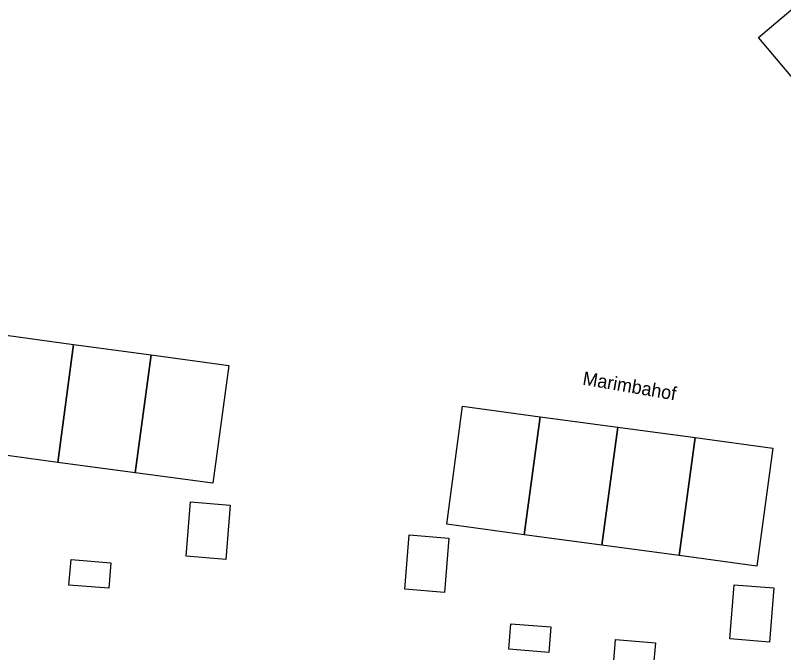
# Model space of a CAD drawing. Extents: x 164148 to 165261, y 382513 to 383432.
# Drawn here: x 164889.3 to 164946.8, y 382793.5 to 382841.2 of the extents above; entities that cross this region are included whole.
import ezdxf

# ---------------------------------------------------------------- set-up
doc = ezdxf.new("R2010")
doc.units = 0
doc.layers.add('IMGEO_Openbare_ruimte_label', color=7, linetype='Continuous')
doc.layers.add('IMGEO_Pand_vergunning_verleend', color=7, linetype='Continuous')

msp = doc.modelspace()

# ---------------------------------------------------------------- linework, layer by layer
at = {"layer": 'IMGEO_Pand_vergunning_verleend'}
for points in [[(164944.889, 382839.555), (164951.674, 382845.313), (164955.457, 382840.854), (164948.672, 382835.096)], [(164886.717, 382808.555), (164887.907, 382817.375), (164893.702, 382816.592), (164892.512, 382807.773)], [(164892.512, 382807.773), (164893.702, 382816.592), (164899.497, 382815.81), (164898.307, 382806.991)], [(164898.307, 382806.991), (164899.497, 382815.81), (164905.292, 382815.028), (164904.102, 382806.209)], [(164921.592, 382803.149), (164922.782, 382811.968), (164928.577, 382811.186), (164927.387, 382802.367)], [(164927.387, 382802.367), (164928.577, 382811.186), (164934.372, 382810.404), (164933.182, 382801.585)], [(164933.182, 382801.585), (164934.372, 382810.404), (164940.167, 382809.622), (164938.977, 382800.803)], [(164938.977, 382800.803), (164940.167, 382809.622), (164945.962, 382808.84), (164944.772, 382800.021)], [(164902.12, 382800.752), (164902.438, 382804.813), (164905.402, 382804.58), (164905.083, 382800.519)], [(164918.463, 382798.286), (164918.782, 382802.348), (164921.746, 382802.115), (164921.427, 382798.054)], [(164893.355, 382798.597), (164893.51, 382800.501), (164896.487, 382800.259), (164896.333, 382798.354)], [(164942.75, 382794.565), (164943.069, 382798.626), (164946.033, 382798.394), (164945.714, 382794.332)], [(164926.237, 382793.807), (164926.392, 382795.711), (164929.37, 382795.469), (164929.215, 382793.565)], [(164934.059, 382792.616), (164934.213, 382794.521), (164937.191, 382794.278), (164937.036, 382792.374)]]:
    msp.add_lwpolyline(points, close=True, dxfattribs=at)

# ---------------------------------------------------------------- texts
at = {"layer": 'IMGEO_Openbare_ruimte_label'}
msp.add_text('Marimbahof', height=1, rotation=350.27403, dxfattribs=at).set_placement((164931.699, 382813.598))

doc.saveas('drawing.dxf')
